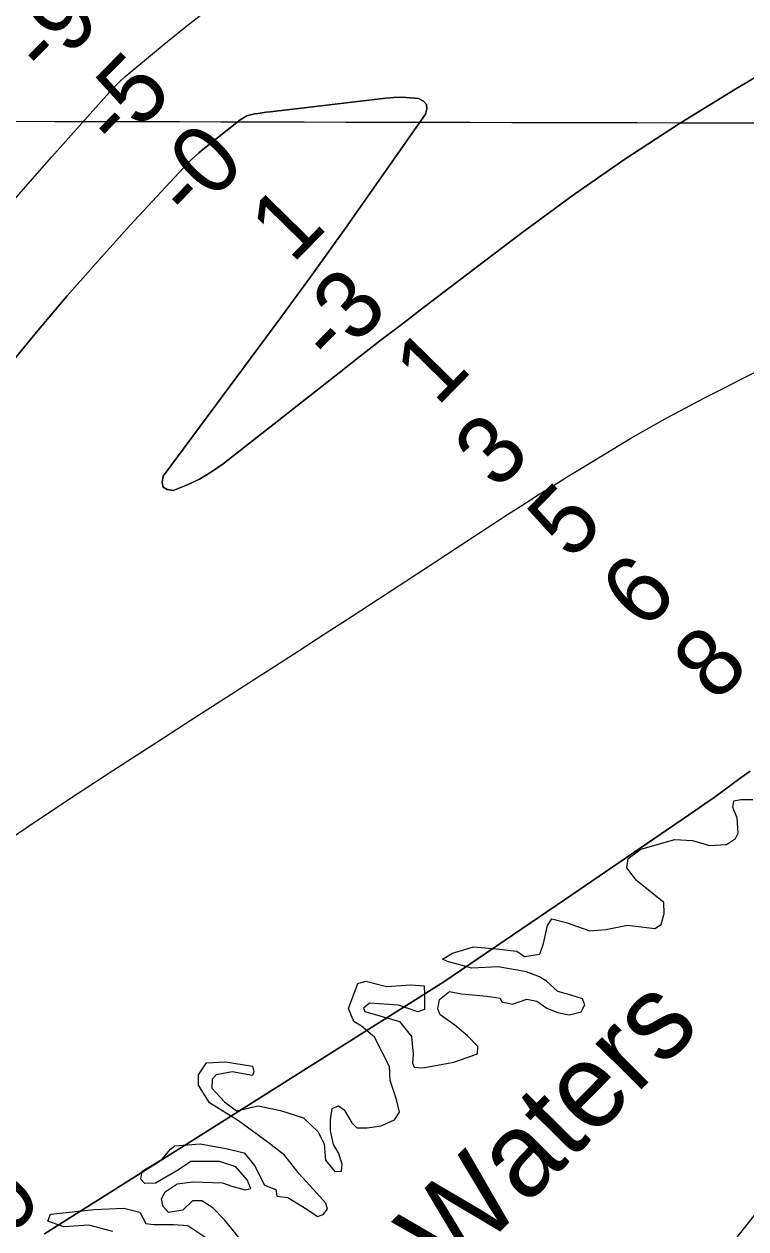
# Model space of a CAD drawing. Extents: x 3177185 to 3215018, y 812988 to 838321.
# Drawn here: x 3200029 to 3200739, y 823325 to 824510 of the extents above; entities that cross this region are included whole.
import ezdxf

# ---------------------------------------------------------------- set-up
doc = ezdxf.new("R2010")
doc.units = 0
for name, color, linetype in [('V-GRID-MAJR', 7, 'Continuous'), ('V-RIVR-EDGE', 7, 'Continuous'), ('V-RIVR-IDEN', 7, 'Continuous'), ('V-RIVR-RANG', 7, 'Continuous'), ('V-TOPO-DPTH', 7, 'Continuous'), ('V-TOPO-MINR', 7, 'Continuous'), ('V-TOPO-WATR', 7, 'Continuous')]:
    doc.layers.add(name, color=color, linetype=linetype)

msp = doc.modelspace()

# ---------------------------------------------------------------- linework, layer by layer
at = {"layer": 'V-GRID-MAJR'}
msp.add_spline([(3181368.912, 824461.486), (3186603.869, 824447.399), (3191838.828, 824434.0750000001), (3197073.789, 824421.511), (3202308.752, 824409.709), (3207543.717, 824398.669), (3212778.683, 824388.39), (3212778.684, 824388.39)], degree=3, dxfattribs=at)
at = {"layer": 'V-RIVR-EDGE'}
for points in [[(3200720.399921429, 823703.121409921), (3200729.1084996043, 823709.1853847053), (3200731.7294567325, 823714.3950540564), (3200730.8977227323, 823729.6108821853), (3200726.575678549, 823739.6191906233), (3200727.4611540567, 823746.1371888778), (3200734.4192029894, 823747.4240211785), (3200746.155469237, 823747.3950007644)], [(3200304.832093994, 823433.5611968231), (3200318.4926971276, 823420.704382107), (3200324.5480732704, 823408.5183917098), (3200325.813408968, 823392.8668122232), (3200334.913670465, 823381.5426510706), (3200341.4348932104, 823381.961205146), (3200342.3214435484, 823388.9138799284), (3200338.436225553, 823399.7904665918), (3200333.6752055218, 823408.0611437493), (3200330.6657895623, 823421.5436399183), (3200330.692660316, 823432.41055311), (3200332.459312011, 823443.7078435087), (3200338.551232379, 823446.3008550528), (3200344.1923537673, 823442.3747935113), (3200351.5496098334, 823429.316225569), (3200356.7539050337, 823424.5218858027), (3200366.75146517, 823424.4971647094), (3200380.6664882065, 823426.636152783), (3200393.720756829, 823432.254702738), (3200398.521545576, 823440.0670571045), (3200395.5089051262, 823452.2455236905), (3200389.4696514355, 823470.9516620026), (3200388.634692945, 823484.8634605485), (3200373.926629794, 823513.5886555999), (3200361.3478812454, 823524.4867388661), (3200353.5355268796, 823529.2875276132), (3200348.3505786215, 823541.9060448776), (3200357.540051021, 823566.6600355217), (3200365.36960267, 823568.8140712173), (3200385.7865015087, 823563.5474358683), (3200409.6980098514, 823565.2270263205), (3200422.7361560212, 823564.3254283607), (3200423.150410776, 823556.0654995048), (3200423.112791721, 823540.8518210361), (3200416.5872696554, 823538.6945608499), (3200397.47762489, 823545.2620012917), (3200369.2279499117, 823547.0705713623), (3200363.1306553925, 823542.3041771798), (3200364.4260863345, 823538.823540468), (3200398.7418857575, 823529.1757452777), (3200410.4416077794, 823514.3677229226), (3200412.137320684, 823496.976362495), (3200411.2464710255, 823488.2849816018), (3200412.975503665, 823484.3685935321), (3200421.6668845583, 823483.4777438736), (3200452.108214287, 823489.0533006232), (3200475.1664920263, 823497.2551886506), (3200475.6194406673, 823504.6436147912), (3200465.647676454, 823515.1005725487), (3200453.067853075, 823525.5639792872), (3200438.7482487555, 823535.5970088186), (3200436.1552372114, 823541.6889291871), (3200437.916514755, 823550.8128369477), (3200447.9334218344, 823558.6122933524), (3200459.664313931, 823556.4098902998), (3200484.870178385, 823554.1741675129), (3200497.4704235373, 823551.9696148), (3200499.2005310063, 823548.4879032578), (3200509.62739352, 823546.2887246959), (3200523.9835420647, 823551.0346971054), (3200533.5421263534, 823549.2723447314), (3200543.5224892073, 823542.2927991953), (3200553.9439775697, 823537.9202379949), (3200565.6748696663, 823535.7178349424), (3200577.4186597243, 823538.7315502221), (3200580.913269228, 823545.6777760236), (3200578.7538593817, 823551.3339450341), (3200566.1579135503, 823555.2772038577), (3200554.4302459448, 823558.783636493), (3200543.1533773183, 823568.8091422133), (3200536.209301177, 823573.1731047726), (3200523.615505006, 823577.9857166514), (3200495.808030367, 823582.8359475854), (3200469.724214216, 823581.5964078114), (3200445.8331276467, 823588.1756713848), (3200441.057059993, 823590.3608771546), (3200450.6349912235, 823596.4227022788), (3200471.5145121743, 823602.4565818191), (3200493.6787157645, 823600.6630593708), (3200514.1031384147, 823598.4391597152), (3200521.479741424, 823593.2047692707), (3200536.6987940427, 823595.3405328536), (3200540.2020021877, 823605.7641708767), (3200544.158158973, 823623.5762350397), (3200548.521046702, 823630.0856346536), (3200562.4220969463, 823626.5738278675), (3200585.874207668, 823618.2569330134), (3200601.525787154, 823619.5222687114), (3200622.8356853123, 823623.8163673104), (3200649.7781062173, 823620.7069921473), (3200655.873251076, 823624.6040332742), (3200658.9428575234, 823635.4634226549), (3200658.535051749, 823646.3314106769), (3200631.6377737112, 823667.6972000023), (3200622.106060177, 823680.326465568), (3200623.432661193, 823689.451448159), (3200636.060851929, 823698.5484851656), (3200669.5545908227, 823708.028606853), (3200686.9395022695, 823707.1162605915), (3200703.4453871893, 823702.2939752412), (3200720.399921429, 823703.121409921)], [(3200246.495913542, 823309.6045379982), (3200226.560983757, 823333.9958657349), (3200214.8537379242, 823345.761152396), (3200204.004022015, 823352.7428475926), (3200194.875814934, 823352.7654190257), (3200185.2903598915, 823343.660858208), (3200171.374262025, 823341.0871936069), (3200166.173191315, 823347.1855629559), (3200164.452757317, 823354.5793632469), (3200167.9473668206, 823361.5255890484), (3200179.702980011, 823369.3207461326), (3200195.356709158, 823371.4554348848), (3200224.477886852, 823370.5140682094), (3200233.597495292, 823367.014084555), (3200246.629192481, 823363.5044274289), (3200252.283211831, 823364.7944842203), (3200248.8272962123, 823373.4966134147), (3200237.5568765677, 823386.1301783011), (3200221.4867430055, 823391.3860653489), (3200193.2327687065, 823391.4559293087), (3200181.041404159, 823383.227170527), (3200158.4059798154, 823370.2427658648), (3200147.972668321, 823369.8338852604), (3200144.0713278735, 823374.1903240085), (3200145.394704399, 823382.0112770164), (3200164.984168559, 823393.6991759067), (3200173.267743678, 823403.6763142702), (3200177.6220327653, 823406.7083016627), (3200202.4039689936, 823408.8204189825), (3200229.342090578, 823403.9723377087), (3200245.8501251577, 823400.0194054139), (3200255.8165152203, 823387.3890650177), (3200265.7667828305, 823368.2385767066), (3200277.0576242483, 823363.8638658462), (3200277.9108548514, 823357.3415682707), (3200288.7745435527, 823356.010667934), (3200307.437688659, 823344.662860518), (3200317.8516532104, 823337.2475636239), (3200323.5078222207, 823339.4069734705), (3200327.8674854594, 823344.6123435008), (3200326.1427521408, 823350.2674376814), (3200313.571527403, 823364.2082566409), (3200300.13309927, 823379.0205783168), (3200285.4003150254, 823397.7482132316), (3200269.3473787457, 823409.9589247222), (3200240.2767180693, 823431.3300881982), (3200211.6321352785, 823449.2227646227), (3200200.808215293, 823466.6366964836), (3200200.832936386, 823476.6342566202), (3200208.6861342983, 823488.3511759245), (3200227.380449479, 823489.6089878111), (3200253.884969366, 823485.1966578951), (3200255.1750261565, 823479.5426385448), (3200253.862397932, 823476.0684508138), (3200233.875876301, 823479.5953052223), (3200218.2199974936, 823476.5912634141), (3200214.297160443, 823472.2541716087), (3200213.8409873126, 823463.5617158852), (3200226.41328688, 823450.0555734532), (3200238.1280565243, 823441.3330224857), (3200259.4390295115, 823446.0617976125), (3200281.5967841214, 823441.6602159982), (3200304.181691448, 823434.21482386), (3200304.832093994, 823433.5611968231)], [(3200116.558801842, 823322.5315315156), (3200093.1013169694, 823328.6750437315), (3200068.3204555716, 823326.9976029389), (3200052.686073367, 823332.6870916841), (3200055.311329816, 823339.6354671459), (3200098.356129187, 823344.3105007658), (3200127.4826810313, 823345.5425167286), (3200143.1213625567, 823341.5917340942), (3200149.17888836, 823330.2750967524), (3200157.000916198, 823329.3863967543), (3200168.737182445, 823329.3573763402), (3200176.1266834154, 823329.3391042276), (3200190.4688591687, 823328.4342817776), (3200209.9970580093, 823315.3456185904)]]:
    msp.add_lwpolyline(points, dxfattribs=at)
at = {"layer": 'V-TOPO-DPTH'}
for points in [[(3200801.517968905, 824489.5598009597), (3200726.7243135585, 824445.0243744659), (3200673.020728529, 824411.8018674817), (3200620.113997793, 824377.3981969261), (3200568.402548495, 824341.222781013), (3200517.48795349, 824303.8662015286), (3200422.247485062, 824231.4737379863), (3200401.3908707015, 824215.5429030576), (3200380.5846684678, 824199.5468155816), (3200359.854084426, 824183.4528492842), (3200339.1739125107, 824167.2936304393), (3200225.1482396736, 824077.7618928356), (3200213.6762378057, 824069.6958123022), (3200201.7437473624, 824062.4919651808), (3200189.120524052, 824056.5814681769), (3200176.0368121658, 824051.5332045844), (3200169.9635354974, 824052.450851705), (3200165.927240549, 824054.8350929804), (3200164.946418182, 824059.4192254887), (3200166.002577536, 824065.4699521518), (3200281.801314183, 824221.5920596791), (3200297.8939470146, 824243.4628597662), (3200313.8742794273, 824265.414755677), (3200329.6861612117, 824287.4882953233), (3200345.385742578, 824309.6429307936), (3200424.089991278, 824421.613019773), (3200425.445283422, 824426.8113661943), (3200425.0604271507, 824431.2493772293), (3200422.065348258, 824434.5468851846), (3200417.3301209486, 824437.0840577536), (3200409.2747577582, 824437.8627989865), (3200401.2159916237, 824438.2351145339), (3200393.1521210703, 824437.9977915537), (3200385.084847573, 824437.3540428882), (3200271.3333874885, 824423.9260701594), (3200267.445987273, 824423.4528560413), (3200263.5610375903, 824422.9608405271), (3200259.6797637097, 824422.4406229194), (3200255.800940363, 824421.901603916), (3200252.0492343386, 824421.0561213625), (3200248.4552000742, 824419.8426843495), (3200245.097673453, 824418.0773156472), (3200241.897818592, 824415.9439924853), (3200205.1194506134, 824386.9277292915), (3200201.2596354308, 824383.7341959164), (3200197.504924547, 824380.4267891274), (3200193.907870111, 824376.9485722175), (3200190.4159199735, 824373.3564818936), (3200133.776087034, 824312.3152912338), (3200102.418652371, 824277.792567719), (3200071.5609740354, 824242.8380219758), (3200041.4529301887, 824207.2357428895), (3200011.844642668, 824171.2016415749)], [(3200011.844642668, 824171.2016415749), (3200041.4529301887, 824207.2357428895), (3200071.5609740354, 824242.8380219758), (3200102.418652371, 824277.792567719), (3200133.776087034, 824312.3152912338), (3200190.4159199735, 824373.3564818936), (3200193.907870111, 824376.9485722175), (3200197.504924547, 824380.4267891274), (3200201.2596354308, 824383.7341959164), (3200205.1194506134, 824386.9277292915), (3200241.897818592, 824415.9439924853), (3200245.097673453, 824418.0773156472), (3200248.4552000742, 824419.8426843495), (3200252.0492343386, 824421.0561213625), (3200255.800940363, 824421.901603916), (3200259.6797637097, 824422.4406229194), (3200263.5610375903, 824422.9608405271), (3200267.445987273, 824423.4528560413), (3200271.3333874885, 824423.9260701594), (3200385.084847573, 824437.3540428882), (3200393.1521210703, 824437.9977915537), (3200401.2159916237, 824438.2351145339), (3200409.2747577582, 824437.8627989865), (3200417.3301209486, 824437.0840577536), (3200422.065348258, 824434.5468851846), (3200425.0604271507, 824431.2493772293), (3200425.445283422, 824426.8113661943), (3200424.089991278, 824421.613019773), (3200345.385742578, 824309.6429307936), (3200329.6861612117, 824287.4882953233), (3200313.8742794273, 824265.414755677), (3200297.8939470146, 824243.4628597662), (3200281.801314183, 824221.5920596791), (3200166.002577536, 824065.4699521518), (3200164.946418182, 824059.4192254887), (3200165.927240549, 824054.8350929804), (3200169.9635354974, 824052.450851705), (3200176.0368121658, 824051.5332045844), (3200189.120524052, 824056.5814681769), (3200201.7437473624, 824062.4919651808), (3200213.6762378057, 824069.6958123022), (3200225.1482396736, 824077.7618928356), (3200339.1739125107, 824167.2936304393), (3200359.854084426, 824183.4528492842), (3200380.5846684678, 824199.5468155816), (3200401.3908707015, 824215.5429030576), (3200422.247485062, 824231.4737379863), (3200517.48795349, 824303.8662015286), (3200568.402548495, 824341.222781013), (3200620.113997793, 824377.3981969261), (3200673.020728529, 824411.8018674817), (3200726.7243135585, 824445.0243744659), (3200801.517968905, 824489.5598009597)], [(3200743.7152890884, 823775.5302601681), (3200734.8601563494, 823768.9877803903), (3200725.995778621, 823762.4577858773), (3200717.091109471, 823755.9842402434), (3200708.1419748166, 823749.5734584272), (3200699.1261419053, 823743.2568223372), (3200690.0658434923, 823737.0029500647), (3200560.8230404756, 823648.7895181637), (3200501.524052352, 823608.3786665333), (3200442.186027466, 823568.0253066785), (3200049.2129105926, 823320.3476910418)], [(3200049.2129105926, 823320.3476910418), (3200442.186027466, 823568.0253066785), (3200501.524052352, 823608.3786665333), (3200560.8230404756, 823648.7895181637), (3200690.0658434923, 823737.0029500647), (3200699.1261419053, 823743.2568223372), (3200708.1419748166, 823749.5734584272), (3200717.091109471, 823755.9842402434), (3200725.995778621, 823762.4577858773), (3200734.8601563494, 823768.9877803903), (3200743.7152890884, 823775.5302601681)]]:
    msp.add_lwpolyline(points, dxfattribs=at)
at = {"layer": 'V-TOPO-MINR'}
for points in [[(3198946.525527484, 822751.0830616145), (3199506.250281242, 823720.4323214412), (3199512.1030218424, 823728.3526330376), (3199518.059467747, 823736.1925053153), (3199524.171471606, 823743.9117186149), (3199530.3871807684, 823751.5504925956), (3199926.544530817, 824228.5832515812), (3199958.5924752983, 824266.7606969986), (3199990.907083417, 824304.7086180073), (3200023.621686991, 824342.3122524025), (3200056.6029542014, 824379.6863623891), (3200113.352145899, 824443.3118963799), (3200118.274292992, 824448.5810041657), (3200123.3495891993, 824453.6908314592), (3200128.654609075, 824458.5617380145), (3200134.112778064, 824463.2733640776), (3200164.9793773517, 824488.7015522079), (3200186.1163125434, 824505.8407825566), (3200207.4265384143, 824522.758213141), (3200824.6479651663, 824800.3252607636)], [(3200011.844642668, 824171.2016415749), (3200041.4529301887, 824207.2357428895), (3200071.5609740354, 824242.8380219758), (3200102.418652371, 824277.792567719), (3200133.776087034, 824312.3152912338), (3200190.4159199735, 824373.3564818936), (3200193.907870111, 824376.9485722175), (3200197.504924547, 824380.4267891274), (3200201.2596354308, 824383.7341959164), (3200205.1194506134, 824386.9277292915), (3200241.897818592, 824415.9439924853), (3200245.097673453, 824418.0773156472), (3200248.4552000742, 824419.8426843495), (3200252.0492343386, 824421.0561213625), (3200255.800940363, 824421.901603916), (3200259.6797637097, 824422.4406229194), (3200263.5610375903, 824422.9608405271), (3200267.445987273, 824423.4528560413), (3200271.3333874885, 824423.9260701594), (3200385.084847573, 824437.3540428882), (3200393.1521210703, 824437.9977915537), (3200401.2159916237, 824438.2351145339), (3200409.2747577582, 824437.8627989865), (3200417.3301209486, 824437.0840577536), (3200422.065348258, 824434.5468851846), (3200425.0604271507, 824431.2493772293), (3200425.445283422, 824426.8113661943), (3200424.089991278, 824421.613019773), (3200345.385742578, 824309.6429307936), (3200329.6861612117, 824287.4882953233), (3200313.8742794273, 824265.414755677), (3200297.8939470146, 824243.4628597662), (3200281.801314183, 824221.5920596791), (3200166.002577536, 824065.4699521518), (3200164.946418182, 824059.4192254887), (3200165.927240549, 824054.8350929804), (3200169.9635354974, 824052.450851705), (3200176.0368121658, 824051.5332045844), (3200189.120524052, 824056.5814681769), (3200201.7437473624, 824062.4919651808), (3200213.6762378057, 824069.6958123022), (3200225.1482396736, 824077.7618928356), (3200339.1739125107, 824167.2936304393), (3200359.854084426, 824183.4528492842), (3200380.5846684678, 824199.5468155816), (3200401.3908707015, 824215.5429030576), (3200422.247485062, 824231.4737379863), (3200517.48795349, 824303.8662015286), (3200568.402548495, 824341.222781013), (3200620.113997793, 824377.3981969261), (3200673.020728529, 824411.8018674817), (3200726.7243135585, 824445.0243744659), (3200801.517968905, 824489.5598009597)], [(3199988.912802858, 823691.0301212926), (3200031.3353066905, 823719.6762150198), (3200073.9125821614, 823748.0882959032), (3200116.7220150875, 823776.1493575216), (3200159.6862196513, 823803.9764062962), (3200192.672108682, 823825.148720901), (3200219.2543242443, 823842.2220677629), (3200245.8296846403, 823859.3060712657), (3200272.394762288, 823876.4060597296), (3200298.952984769, 823893.5167048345), (3200325.488693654, 823910.6620907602), (3200352.0012398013, 823927.8431407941), (3200378.479041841, 823945.0776869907), (3200404.933681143, 823962.3478972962), (3200504.956703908, 824027.7893849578), (3200519.9004018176, 824037.4623589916), (3200534.9061223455, 824047.037072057), (3200550.0048767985, 824056.4643936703), (3200565.165653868, 824065.7934543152), (3200608.632840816, 824092.2481077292), (3200626.340589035, 824102.8014465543), (3200644.1740324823, 824113.1331092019), (3200662.1960187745, 824123.1322575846), (3200680.343700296, 824132.90972979), (3200698.621664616, 824142.4504393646), (3200716.947537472, 824151.8973309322), (3200735.3452731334, 824161.2034954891), (3200753.7909173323, 824170.4158420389)], [(3200477.6508760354, 822998.789105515), (3200812.383598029, 823419.5583015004)]]:
    msp.add_lwpolyline(points, dxfattribs=at)
at = {"layer": 'V-TOPO-WATR'}
msp.add_lwpolyline([(3200049.2129105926, 823320.3476910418), (3200442.186027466, 823568.0253066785), (3200501.524052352, 823608.3786665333), (3200560.8230404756, 823648.7895181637), (3200690.0658434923, 823737.0029500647), (3200699.1261419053, 823743.2568223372), (3200708.1419748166, 823749.5734584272), (3200717.091109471, 823755.9842402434), (3200725.995778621, 823762.4577858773), (3200734.8601563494, 823768.9877803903), (3200743.7152890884, 823775.5302601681)], dxfattribs=at)

# ---------------------------------------------------------------- texts
at = {"layer": 'V-RIVR-IDEN'}
msp.add_text('Waters ', height=83, rotation=45.2089179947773, dxfattribs=at).set_placement((3200448.748609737, 823273.1376444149))
at = {"layer": 'V-RIVR-RANG'}
for s, rotation, p in [('-9', 45.575361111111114, (3200051.6811050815, 824455.7285852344)), ('-5', 45.575361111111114, (3200121.527639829, 824384.1308980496)), ('-0', 45.575361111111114, (3200193.2215535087, 824314.4170497)), ('1', 45.575361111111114, (3200293.1640648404, 824273.5249355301)), ('-3', 45.575361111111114, (3200333.8388124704, 824172.1625947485)), ('1', 45.575361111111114, (3200435.4430648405, 824132.9669355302)), ('3', 45.575361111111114, (3200494.5816017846, 824050.4429831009)), ('5', 45.575361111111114, (3200566.8284291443, 823981.293286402)), ('6', 45.575361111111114, (3200639.0762565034, 823912.1445897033)), ('8', 45.575361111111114, (3200709.845980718, 823841.4888219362)), ('9', 52.16122222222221, (3200018.7983416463, 823316.5674200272))]:
    msp.add_text(s, height=67, rotation=rotation, dxfattribs=at).set_placement(p)

doc.saveas('drawing.dxf')
